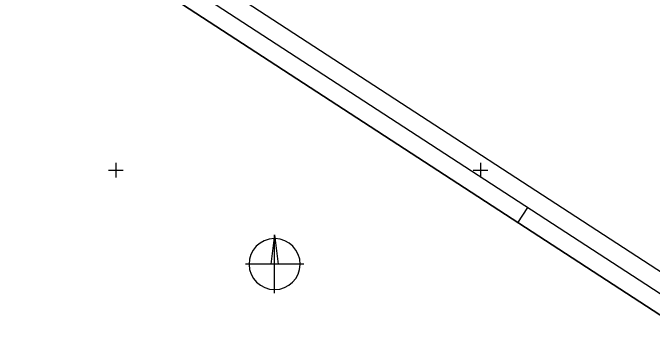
# Model space of a CAD drawing. Extents: x -866402 to -860377, y -1041908 to -1038598.
# Drawn here: x -861628.2 to -861452.9, y -1039546.1 to -1039456.8 of the extents above; entities that cross this region are included whole.
import ezdxf

# ---------------------------------------------------------------- set-up
doc = ezdxf.new("R2010")
doc.units = 0
for name, color, linetype in [('Vrstva 1', 7, 'Continuous'), ('Vrstva 2', 7, 'Continuous'), ('Vrstva 5', 7, 'Continuous')]:
    doc.layers.add(name, color=color, linetype=linetype)

msp = doc.modelspace()

# ---------------------------------------------------------------- linework, layer by layer
at = {"layer": 'Vrstva 1'}
msp.add_line((-861489.71, -1039514.39), (-861486.99, -1039510.2), dxfattribs=at)
for points in [[(-862350.36, -1039297.02), (-861294.1, -1039983.97), (-861132.18, -1039735), (-862188.44, -1039048.05)], [(-862186.98, -1039054.97), (-861139.1, -1039736.46), (-861295.57, -1039977.05), (-862343.44, -1039295.55)], [(-862336.53, -1039294.09), (-861468.88, -1039858.37), (-861317.86, -1039626.16), (-862185.51, -1039061.88)], [(-862185.51, -1039061.88), (-861317.86, -1039626.16), (-861468.88, -1039858.37), (-862336.53, -1039294.09)]]:
    msp.add_lwpolyline(points, close=True, dxfattribs=at)
at = {"layer": 'Vrstva 2'}
for p, q in [((-861556.44, -1039517.75), (-861557.44, -1039525.75)), ((-861556.44, -1039533.75), (-861556.44, -1039517.75)), ((-861548.44, -1039525.75), (-861564.44, -1039525.75))]:
    msp.add_line(p, q, dxfattribs=at)
msp.add_lwpolyline([(-861556.44, -1039517.75), (-861555.44, -1039525.75), (-861556.44, -1039525.75)], close=True, dxfattribs=at)
msp.add_arc((-861556.44, -1039525.75), 7, 91.0243, 88.9757, dxfattribs=at)
at = {"layer": 'Vrstva 5'}
for p, q in [((-861600, -1039498), (-861600, -1039502)), ((-861500, -1039498), (-861500, -1039502)), ((-861602, -1039500), (-861598, -1039500)), ((-861502, -1039500), (-861498, -1039500))]:
    msp.add_line(p, q, dxfattribs=at)

doc.saveas('drawing.dxf')
